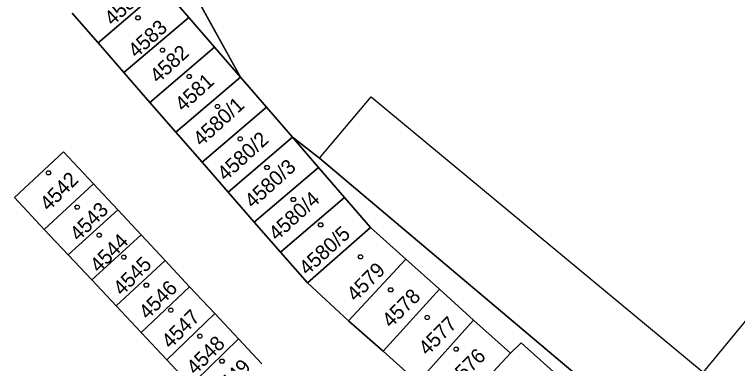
# Model space of a CAD drawing. Extents: x -263587 to -261993, y -1238795 to -1236748.
# Drawn here: x -262939.5 to -262885.3, y -1237524.3 to -1237498.1 of the extents above; entities that cross this region are included whole.
import ezdxf

# ---------------------------------------------------------------- set-up
doc = ezdxf.new("R2010")
doc.units = 0
doc.layers.add('Vrstva 1', color=7, linetype='Continuous')

msp = doc.modelspace()

# ---------------------------------------------------------------- linework, layer by layer
at = {"layer": 'Vrstva 1'}
for p, q in [((-262932.96, -1237483.98), (-262922.59, -1237502.8)), ((-262922.59, -1237502.8), (-262932.96, -1237483.98)), ((-262933.27, -1237500.22), (-262928.41, -1237496.07)), ((-262928.41, -1237496.07), (-262933.27, -1237500.22)), ((-262926.47, -1237498.31), (-262928.41, -1237496.07)), ((-262928.41, -1237496.07), (-262926.47, -1237498.31)), ((-262933.27, -1237500.22), (-262935.21, -1237497.99)), ((-262935.21, -1237497.99), (-262933.27, -1237500.22)), ((-262931.33, -1237502.45), (-262926.47, -1237498.31)), ((-262926.47, -1237498.31), (-262931.33, -1237502.45)), ((-262924.53, -1237500.55), (-262926.47, -1237498.31)), ((-262926.47, -1237498.31), (-262924.53, -1237500.55)), ((-262931.33, -1237502.45), (-262933.27, -1237500.22)), ((-262933.27, -1237500.22), (-262931.33, -1237502.45)), ((-262929.38, -1237504.68), (-262924.53, -1237500.55)), ((-262924.53, -1237500.55), (-262929.38, -1237504.68)), ((-262922.59, -1237502.8), (-262924.53, -1237500.55)), ((-262924.53, -1237500.55), (-262922.59, -1237502.8)), ((-262929.38, -1237504.68), (-262931.33, -1237502.45)), ((-262931.33, -1237502.45), (-262929.38, -1237504.68)), ((-262927.43, -1237506.92), (-262922.59, -1237502.8)), ((-262922.59, -1237502.8), (-262927.43, -1237506.92)), ((-262922.59, -1237502.8), (-262920.64, -1237505.05)), ((-262920.64, -1237505.05), (-262922.59, -1237502.8)), ((-262916.65, -1237508.87), (-262912.79, -1237504.26)), ((-262912.79, -1237504.26), (-262887.88, -1237524.9)), ((-262927.43, -1237506.92), (-262929.38, -1237504.68)), ((-262929.38, -1237504.68), (-262927.43, -1237506.92)), ((-262925.47, -1237509.16), (-262920.64, -1237505.05)), ((-262920.64, -1237505.05), (-262925.47, -1237509.16)), ((-262920.64, -1237505.05), (-262918.69, -1237507.3)), ((-262918.69, -1237507.3), (-262920.64, -1237505.05)), ((-262925.47, -1237509.16), (-262927.43, -1237506.92)), ((-262927.43, -1237506.92), (-262925.47, -1237509.16)), ((-262923.51, -1237511.4), (-262918.69, -1237507.3)), ((-262918.69, -1237507.3), (-262923.51, -1237511.4)), ((-262918.69, -1237507.3), (-262916.74, -1237509.56)), ((-262916.74, -1237509.56), (-262918.69, -1237507.3)), ((-262918.69, -1237507.3), (-262916.65, -1237508.87)), ((-262916.65, -1237508.87), (-262918.69, -1237507.3)), ((-262939.54, -1237511.82), (-262935.87, -1237508.39)), ((-262935.87, -1237508.39), (-262939.54, -1237511.82)), ((-262935.87, -1237508.39), (-262933.62, -1237510.79)), ((-262933.62, -1237510.79), (-262935.87, -1237508.39)), ((-262916.65, -1237508.87), (-262891.79, -1237529.8)), ((-262891.79, -1237529.8), (-262916.65, -1237508.87)), ((-262923.51, -1237511.4), (-262925.47, -1237509.16)), ((-262925.47, -1237509.16), (-262923.51, -1237511.4)), ((-262921.55, -1237513.65), (-262916.74, -1237509.56)), ((-262916.74, -1237509.56), (-262921.55, -1237513.65)), ((-262916.74, -1237509.56), (-262914.78, -1237511.82)), ((-262914.78, -1237511.82), (-262916.74, -1237509.56)), ((-262937.31, -1237514.2), (-262933.62, -1237510.79)), ((-262933.62, -1237510.79), (-262937.31, -1237514.2)), ((-262933.62, -1237510.79), (-262931.79, -1237512.74)), ((-262931.79, -1237512.74), (-262933.62, -1237510.79)), ((-262921.55, -1237513.65), (-262923.51, -1237511.4)), ((-262923.51, -1237511.4), (-262921.55, -1237513.65)), ((-262937.31, -1237514.2), (-262939.54, -1237511.82)), ((-262939.54, -1237511.82), (-262937.31, -1237514.2)), ((-262919.58, -1237515.91), (-262914.78, -1237511.82)), ((-262914.78, -1237511.82), (-262919.58, -1237515.91)), ((-262914.78, -1237511.82), (-262912.84, -1237514.06)), ((-262912.84, -1237514.06), (-262914.78, -1237511.82)), ((-262931.79, -1237512.74), (-262935.51, -1237516.11)), ((-262935.51, -1237516.11), (-262931.79, -1237512.74)), ((-262931.79, -1237512.74), (-262930.03, -1237514.62)), ((-262930.03, -1237514.62), (-262931.79, -1237512.74)), ((-262919.58, -1237515.91), (-262921.55, -1237513.65)), ((-262921.55, -1237513.65), (-262919.58, -1237515.91)), ((-262935.51, -1237516.11), (-262937.31, -1237514.2)), ((-262937.31, -1237514.2), (-262935.51, -1237516.11)), ((-262917.57, -1237518.21), (-262912.84, -1237514.06)), ((-262912.84, -1237514.06), (-262917.57, -1237518.21)), ((-262912.84, -1237514.06), (-262910.19, -1237516.43)), ((-262910.19, -1237516.43), (-262912.84, -1237514.06)), ((-262930.03, -1237514.62), (-262933.74, -1237517.99)), ((-262933.74, -1237517.99), (-262930.03, -1237514.62)), ((-262930.03, -1237514.62), (-262928.23, -1237516.54)), ((-262928.23, -1237516.54), (-262930.03, -1237514.62)), ((-262917.57, -1237518.21), (-262919.58, -1237515.91)), ((-262919.58, -1237515.91), (-262917.57, -1237518.21)), ((-262933.74, -1237517.99), (-262935.51, -1237516.11)), ((-262935.51, -1237516.11), (-262933.74, -1237517.99)), ((-262914.49, -1237521.05), (-262910.19, -1237516.43)), ((-262910.19, -1237516.43), (-262914.49, -1237521.05)), ((-262910.19, -1237516.43), (-262907.66, -1237518.67)), ((-262907.66, -1237518.67), (-262910.19, -1237516.43)), ((-262928.23, -1237516.54), (-262931.92, -1237519.92)), ((-262931.92, -1237519.92), (-262928.23, -1237516.54)), ((-262928.23, -1237516.54), (-262926.4, -1237518.5)), ((-262926.4, -1237518.5), (-262928.23, -1237516.54)), ((-262931.92, -1237519.92), (-262933.74, -1237517.99)), ((-262933.74, -1237517.99), (-262931.92, -1237519.92)), ((-262926.4, -1237518.5), (-262930.03, -1237521.93)), ((-262930.03, -1237521.93), (-262926.4, -1237518.5)), ((-262926.4, -1237518.5), (-262924.51, -1237520.51)), ((-262924.51, -1237520.51), (-262926.4, -1237518.5)), ((-262914.49, -1237521.05), (-262917.57, -1237518.21)), ((-262917.57, -1237518.21), (-262914.49, -1237521.05)), ((-262911.88, -1237523.32), (-262907.66, -1237518.67)), ((-262907.66, -1237518.67), (-262911.88, -1237523.32)), ((-262907.66, -1237518.67), (-262905.1, -1237521)), ((-262905.1, -1237521), (-262907.66, -1237518.67)), ((-262883.01, -1237518.97), (-262887.88, -1237524.9)), ((-262930.03, -1237521.93), (-262931.92, -1237519.92)), ((-262931.92, -1237519.92), (-262930.03, -1237521.93)), ((-262928.12, -1237523.97), (-262924.51, -1237520.51)), ((-262924.51, -1237520.51), (-262928.12, -1237523.97)), ((-262924.51, -1237520.51), (-262922.74, -1237522.4)), ((-262922.74, -1237522.4), (-262924.51, -1237520.51)), ((-262911.88, -1237523.32), (-262914.49, -1237521.05)), ((-262914.49, -1237521.05), (-262911.88, -1237523.32)), ((-262905.1, -1237521), (-262909.28, -1237525.65)), ((-262909.28, -1237525.65), (-262905.1, -1237521)), ((-262905.1, -1237521), (-262902.34, -1237523.47)), ((-262902.34, -1237523.47), (-262905.1, -1237521)), ((-262928.12, -1237523.97), (-262930.03, -1237521.93)), ((-262930.03, -1237521.93), (-262928.12, -1237523.97)), ((-262926.31, -1237525.89), (-262922.74, -1237522.4)), ((-262922.74, -1237522.4), (-262926.31, -1237525.89)), ((-262922.74, -1237522.4), (-262920.99, -1237524.27)), ((-262920.99, -1237524.27), (-262922.74, -1237522.4)), ((-262902.34, -1237523.47), (-262901.53, -1237522.71)), ((-262901.53, -1237522.71), (-262902.34, -1237523.47)), ((-262901.53, -1237522.71), (-262899.11, -1237524.89)), ((-262899.11, -1237524.89), (-262901.53, -1237522.71)), ((-262909.28, -1237525.65), (-262911.88, -1237523.32)), ((-262911.88, -1237523.32), (-262909.28, -1237525.65)), ((-262902.34, -1237523.47), (-262906.62, -1237528.08)), ((-262906.62, -1237528.08), (-262902.34, -1237523.47)), ((-262926.31, -1237525.89), (-262928.12, -1237523.97)), ((-262928.12, -1237523.97), (-262926.31, -1237525.89))]:
    msp.add_line(p, q, dxfattribs=at)
for points in [[(-262930.18, -1237498.2), (-262930.09, -1237498.35), (-262930.18, -1237498.5), (-262930.36, -1237498.5), (-262930.45, -1237498.35), (-262930.36, -1237498.2)], [(-262928.35, -1237500.63), (-262928.26, -1237500.78), (-262928.35, -1237500.93), (-262928.53, -1237500.93), (-262928.62, -1237500.78), (-262928.53, -1237500.63)], [(-262926.35, -1237502.6), (-262926.26, -1237502.75), (-262926.35, -1237502.9), (-262926.53, -1237502.9), (-262926.62, -1237502.75), (-262926.53, -1237502.6)], [(-262924.22, -1237504.84), (-262924.13, -1237504.99), (-262924.22, -1237505.14), (-262924.4, -1237505.14), (-262924.49, -1237504.99), (-262924.4, -1237504.84)], [(-262922.52, -1237507.26), (-262922.43, -1237507.41), (-262922.52, -1237507.56), (-262922.7, -1237507.56), (-262922.79, -1237507.41), (-262922.7, -1237507.26)], [(-262920.51, -1237509.42), (-262920.42, -1237509.57), (-262920.51, -1237509.72), (-262920.69, -1237509.72), (-262920.78, -1237509.57), (-262920.69, -1237509.42)], [(-262936.9, -1237509.82), (-262936.81, -1237509.97), (-262936.9, -1237510.12), (-262937.08, -1237510.12), (-262937.17, -1237509.97), (-262937.08, -1237509.82)], [(-262918.53, -1237511.8), (-262918.44, -1237511.95), (-262918.53, -1237512.1), (-262918.71, -1237512.1), (-262918.8, -1237511.95), (-262918.71, -1237511.8)], [(-262934.74, -1237512.38), (-262934.65, -1237512.53), (-262934.74, -1237512.68), (-262934.92, -1237512.68), (-262935.01, -1237512.53), (-262934.92, -1237512.38)], [(-262916.48, -1237513.71), (-262916.39, -1237513.86), (-262916.48, -1237514.01), (-262916.66, -1237514.01), (-262916.75, -1237513.86), (-262916.66, -1237513.71)], [(-262933.1, -1237514.48), (-262933.01, -1237514.63), (-262933.1, -1237514.78), (-262933.28, -1237514.78), (-262933.37, -1237514.63), (-262933.28, -1237514.48)], [(-262931.25, -1237516.13), (-262931.16, -1237516.28), (-262931.25, -1237516.43), (-262931.43, -1237516.43), (-262931.52, -1237516.28), (-262931.43, -1237516.13)], [(-262913.49, -1237516.11), (-262913.4, -1237516.26), (-262913.49, -1237516.41), (-262913.67, -1237516.41), (-262913.76, -1237516.26), (-262913.67, -1237516.11)], [(-262929.56, -1237518.24), (-262929.47, -1237518.39), (-262929.56, -1237518.54), (-262929.74, -1237518.54), (-262929.83, -1237518.39), (-262929.74, -1237518.24)], [(-262911.23, -1237518.57), (-262911.14, -1237518.72), (-262911.23, -1237518.87), (-262911.41, -1237518.87), (-262911.5, -1237518.72), (-262911.41, -1237518.57)], [(-262927.72, -1237520.11), (-262927.63, -1237520.26), (-262927.72, -1237520.41), (-262927.9, -1237520.41), (-262927.99, -1237520.26), (-262927.9, -1237520.11)], [(-262908.49, -1237520.65), (-262908.4, -1237520.8), (-262908.49, -1237520.95), (-262908.67, -1237520.95), (-262908.76, -1237520.8), (-262908.67, -1237520.65)], [(-262925.54, -1237522.05), (-262925.45, -1237522.2), (-262925.54, -1237522.35), (-262925.72, -1237522.35), (-262925.81, -1237522.2), (-262925.72, -1237522.05)], [(-262906.32, -1237523.02), (-262906.23, -1237523.17), (-262906.32, -1237523.32), (-262906.5, -1237523.32), (-262906.59, -1237523.17), (-262906.5, -1237523.02)], [(-262923.88, -1237523.94), (-262923.79, -1237524.09), (-262923.88, -1237524.24), (-262924.06, -1237524.24), (-262924.15, -1237524.09), (-262924.06, -1237523.94)]]:
    msp.add_lwpolyline(points, close=True, dxfattribs=at)

# ---------------------------------------------------------------- texts
for s, rotation, p in [('4584', 42.3989, (-262932.182, -1237498.991)), ('4583', 42.3989, (-262930.402, -1237501.411)), ('4582', 42.3989, (-262928.772, -1237503.301)), ('4581', 42.3989, (-262926.886, -1237505.434)), ('4580/1', 42.3989, (-262925.526, -1237508.034)), ('4580/2', 42.3989, (-262923.712, -1237510.631)), ('4580/3', 42.3989, (-262921.662, -1237512.681)), ('4542', 45.0918, (-262936.977, -1237512.886)), ('4580/4', 42.3989, (-262919.862, -1237515.111)), ('4543', 45.0918, (-262934.727, -1237515.146)), ('4580/5', 42.3989, (-262917.582, -1237517.701)), ('4544', 45.0918, (-262933.217, -1237517.506)), ('4545', 45.0918, (-262931.477, -1237519.226)), ('4579', 45.0918, (-262913.96, -1237519.669)), ('4546', 45.0918, (-262929.548, -1237521.018)), ('4578', 45.0918, (-262911.307, -1237521.636)), ('4547', 45.0918, (-262927.847, -1237523.196)), ('4577', 45.0918, (-262908.567, -1237523.716)), ('4548', 45.0918, (-262925.977, -1237525.166)), ('4576', 45.0918, (-262906.418, -1237526.108)), ('4549', 45.0918, (-262924.05, -1237526.909))]:
    msp.add_text(s, height=1.1, rotation=rotation, dxfattribs=at).set_placement(p)

doc.saveas('drawing.dxf')
